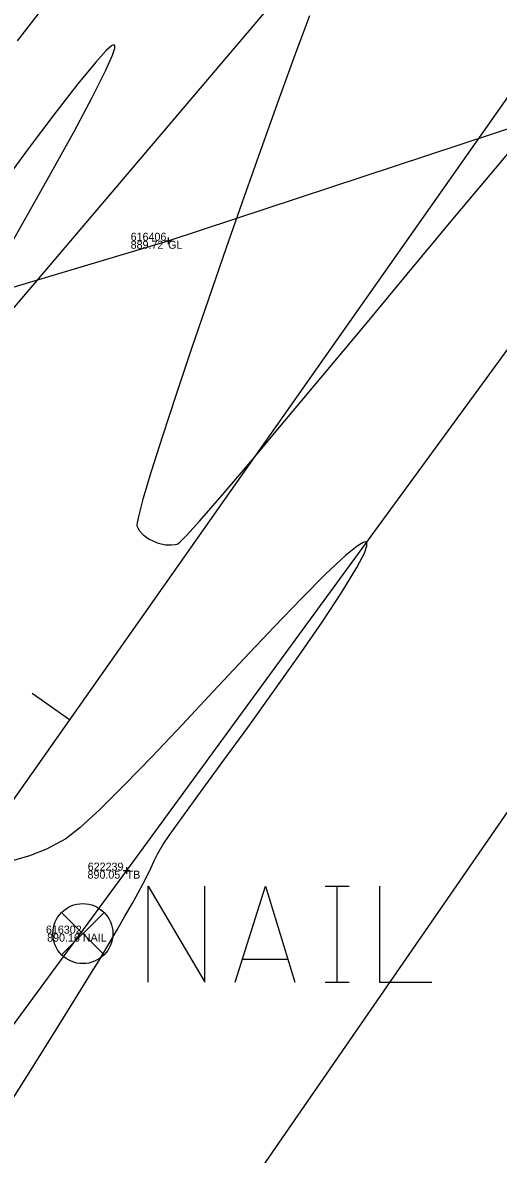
# Model space of a CAD drawing. Extents: x 1957117 to 1971063, y 701601 to 715861.
# Drawn here: x 1964497.08 to 1964517.89, y 708187.43 to 708236.93 of the extents above; entities that cross this region are included whole.
import ezdxf

# ---------------------------------------------------------------- set-up
doc = ezdxf.new("R2010")
doc.units = 0
for name, color, linetype in [('DT_X_Break_Line', 7, 'Continuous'), ('DT_X_Contour_Major', 7, 'Continuous'), ('DT_X_Contour_Minor', 7, 'Continuous'), ('GE_X_CL_20', 7, 'Continuous'), ('PV_P_Drive', 7, 'Continuous'), ('PV_P_Shoulder', 7, 'Continuous'), ('RS_Raster1', 7, 'Continuous'), ('RW_X_Esmt_RR', 7, 'Continuous'), ('RW_X_Fee_RW', 7, 'Continuous'), ('SC_Scratch1', 7, 'Continuous'), ('SC_Shading2', 7, 'Continuous'), ('SC_Shading5', 7, 'Continuous')]:
    doc.layers.add(name, color=color, linetype=linetype)

msp = doc.modelspace()

# ---------------------------------------------------------------- linework, layer by layer
at = {"layer": 'DT_X_Break_Line'}
for points in [[(1964459.419, 708166.066), (1964484.47, 708210.071), (1964517.163, 708248.532), (1964551.272, 708286.883), (1964576.637, 708328.512), (1964605.613, 708370.101), (1964635.976, 708409.606), (1964662.807, 708439.954), (1964694.29, 708479.765), (1964724.075, 708520.081), (1964753.89, 708554.285), (1964794.454, 708592.201), (1964843.924, 708634.62), (1964878.394, 708661.199), (1964893.281, 708673.503), (1964913.837, 708697.422), (1964957.262, 708730.313), (1964994.166, 708761.913), (1965030.611, 708787.347)], [(1965041.837, 708774.578), (1965010.271, 708750.665), (1964969.626, 708721.958), (1964924.341, 708685.464), (1964900.18, 708665.667), (1964887.175, 708651.723), (1964860.054, 708620.024), (1964813.093, 708578.67), (1964771.951, 708542.904), (1964742.265, 708507.977), (1964705.969, 708472.325), (1964672.96, 708431.648), (1964649.579, 708399.778), (1964617.533, 708362.045), (1964589.28, 708321.646), (1964558.497, 708282.029), (1964530.137, 708238.87), (1964501.633, 708199.836), (1964472.058, 708159.676)]]:
    msp.add_lwpolyline(points, dxfattribs=at)
at = {"layer": 'DT_X_Contour_Major'}
for points in [[(1964509.633, 708237.223), (1964509.008, 708235.543), (1964508.308, 708233.625), (1964507.555, 708231.533), (1964506.774, 708229.328), (1964505.984, 708227.076), (1964505.21, 708224.838), (1964504.473, 708222.677), (1964503.796, 708220.659), (1964503.201, 708218.844), (1964502.71, 708217.297), (1964502.346, 708216.081), (1964502.162, 708215.389), (1964502.093, 708215.055), (1964502.083, 708214.928), (1964502.089, 708214.895), (1964502.122, 708214.827), (1964502.203, 708214.698), (1964502.36, 708214.523), (1964502.621, 708214.329), (1964503.008, 708214.16), (1964503.341, 708214.091), (1964503.594, 708214.083), (1964503.759, 708214.1), (1964503.839, 708214.116), (1964503.871, 708214.131), (1964503.981, 708214.223), (1964504.26, 708214.504), (1964504.826, 708215.127), (1964505.815, 708216.265), (1964507.074, 708217.745), (1964508.557, 708219.509), (1964510.221, 708221.499), (1964512.018, 708223.656), (1964513.904, 708225.922), (1964515.834, 708228.238), (1964517.761, 708230.545), (1964519.642, 708232.785)], [(1964509.633, 708237.223), (1964509.008, 708235.543), (1964508.308, 708233.625), (1964507.555, 708231.533), (1964506.774, 708229.328), (1964505.984, 708227.076), (1964505.21, 708224.838), (1964504.473, 708222.677), (1964503.796, 708220.659), (1964503.201, 708218.844), (1964502.71, 708217.297), (1964502.346, 708216.081), (1964502.162, 708215.389), (1964502.093, 708215.055), (1964502.083, 708214.928), (1964502.089, 708214.895), (1964502.122, 708214.827), (1964502.203, 708214.698), (1964502.36, 708214.523), (1964502.621, 708214.329), (1964503.008, 708214.16), (1964503.341, 708214.091), (1964503.594, 708214.083), (1964503.759, 708214.1), (1964503.839, 708214.116), (1964503.871, 708214.131), (1964503.981, 708214.223), (1964504.26, 708214.504), (1964504.826, 708215.127), (1964505.815, 708216.265), (1964507.074, 708217.745), (1964508.557, 708219.509), (1964510.221, 708221.499), (1964512.018, 708223.656), (1964513.904, 708225.922), (1964515.834, 708228.238), (1964517.761, 708230.545), (1964519.642, 708232.785)], [(1964495.984, 708226.218), (1964497.222, 708228.383), (1964498.352, 708230.387), (1964499.337, 708232.171), (1964500.141, 708233.677), (1964500.727, 708234.846), (1964501.014, 708235.501), (1964501.111, 708235.808), (1964501.114, 708235.918), (1964501.097, 708235.944), (1964501.067, 708235.949), (1964500.971, 708235.905), (1964500.739, 708235.704), (1964500.281, 708235.204), (1964499.492, 708234.243), (1964498.496, 708232.958), (1964497.327, 708231.4), (1964496.02, 708229.623)], [(1964495.984, 708226.218), (1964497.222, 708228.383), (1964498.352, 708230.387), (1964499.337, 708232.171), (1964500.141, 708233.677), (1964500.727, 708234.846), (1964501.014, 708235.501), (1964501.111, 708235.808), (1964501.114, 708235.918), (1964501.097, 708235.944), (1964501.067, 708235.949), (1964500.971, 708235.905), (1964500.739, 708235.704), (1964500.281, 708235.204), (1964499.492, 708234.243), (1964498.496, 708232.958), (1964497.327, 708231.4), (1964496.02, 708229.623)], [(1964496.351, 708189.378), (1964497.611, 708191.389), (1964498.677, 708193.092), (1964499.517, 708194.437), (1964500.102, 708195.376), (1964500.398, 708195.857), (1964500.825, 708196.579), (1964501.213, 708197.243), (1964501.561, 708197.846), (1964501.868, 708198.386), (1964502.133, 708198.861), (1964502.355, 708199.268), (1964502.557, 708199.661), (1964502.707, 708199.979), (1964502.842, 708200.27), (1964502.998, 708200.584), (1964503.212, 708200.969), (1964503.489, 708201.373), (1964504.063, 708202.167), (1964504.87, 708203.272), (1964505.848, 708204.61), (1964506.931, 708206.102), (1964508.056, 708207.668), (1964509.16, 708209.229), (1964510.179, 708210.706), (1964511.048, 708212.021), (1964511.704, 708213.095), (1964512.033, 708213.726), (1964512.144, 708214.041), (1964512.145, 708214.166), (1964512.122, 708214.201), (1964512.087, 708214.215), (1964511.977, 708214.192), (1964511.716, 708214.035), (1964511.208, 708213.62), (1964510.352, 708212.815), (1964509.295, 708211.753), (1964508.088, 708210.498), (1964506.78, 708209.115), (1964505.421, 708207.667), (1964504.06, 708206.219), (1964502.748, 708204.835), (1964501.532, 708203.58), (1964500.464, 708202.518), (1964499.593, 708201.713), (1964498.968, 708201.23), (1964498.127, 708200.772), (1964497.377, 708200.477), (1964496.679, 708200.286)], [(1964496.351, 708189.378), (1964497.611, 708191.389), (1964498.677, 708193.092), (1964499.517, 708194.437), (1964500.102, 708195.376), (1964500.398, 708195.857), (1964500.825, 708196.579), (1964501.213, 708197.243), (1964501.561, 708197.846), (1964501.868, 708198.386), (1964502.133, 708198.861), (1964502.355, 708199.268), (1964502.557, 708199.661), (1964502.707, 708199.979), (1964502.842, 708200.27), (1964502.998, 708200.584), (1964503.212, 708200.969), (1964503.489, 708201.373), (1964504.063, 708202.167), (1964504.87, 708203.272), (1964505.848, 708204.61), (1964506.931, 708206.102), (1964508.056, 708207.668), (1964509.16, 708209.229), (1964510.179, 708210.706), (1964511.048, 708212.021), (1964511.704, 708213.095), (1964512.033, 708213.726), (1964512.144, 708214.041), (1964512.145, 708214.166), (1964512.122, 708214.201), (1964512.087, 708214.215), (1964511.977, 708214.192), (1964511.716, 708214.035), (1964511.208, 708213.62), (1964510.352, 708212.815), (1964509.295, 708211.753), (1964508.088, 708210.498), (1964506.78, 708209.115), (1964505.421, 708207.667), (1964504.06, 708206.219), (1964502.748, 708204.835), (1964501.532, 708203.58), (1964500.464, 708202.518), (1964499.593, 708201.713), (1964498.968, 708201.23), (1964498.127, 708200.772), (1964497.377, 708200.477), (1964496.679, 708200.286)]]:
    msp.add_lwpolyline(points, dxfattribs=at)
at = {"layer": 'DT_X_Contour_Minor'}
msp.add_lwpolyline([(1964498.066, 708237.708), (1964496.846, 708236.125)], dxfattribs=at)
msp.add_lwpolyline([(1964498.066, 708237.708), (1964496.846, 708236.125)], dxfattribs=at)
at = {"layer": 'GE_X_CL_20'}
msp.add_line((1964499.129, 708206.431), (1964497.494, 708207.583), dxfattribs=at)
msp.add_lwpolyline([(1964578.061, 708318.542), (1963713.717, 707090.878)], dxfattribs=at)
at = {"layer": 'PV_P_Drive'}
for p, q in [((1964503.3, 708227.387), (1964503.592, 708227.387)), ((1964503.446, 708227.533), (1964503.446, 708227.241)), ((1964503.446, 708227.387), (1964503.446, 708227.387)), ((1964501.633, 708199.982), (1964501.633, 708199.69)), ((1964501.487, 708199.836), (1964501.779, 708199.836)), ((1964501.633, 708199.836), (1964501.633, 708199.836))]:
    msp.add_line(p, q, dxfattribs=at)
at = {"layer": 'RW_X_Esmt_RR'}
msp.add_lwpolyline([(1964386.17, 708187.928), (1964430.53, 708202.759), (1964474.039, 708217.592), (1964481.578, 708220.853), (1964503.446, 708227.387), (1964554.632, 708244.276), (1964595.572, 708258.137), (1964700.909, 708289.274)], dxfattribs=at)
at = {"layer": 'RW_X_Fee_RW'}
msp.add_lwpolyline([(1963881.046, 707276.431), (1964172.578, 707701.964), (1964668.324, 708419.582), (1964735.207, 708501.875), (1964966.496, 708718.802), (1965107.468, 708816.338), (1965585.552, 709094.216), (1966091.861, 709326.705), (1966247.281, 709386.816), (1966633.174, 709551.737), (1966943.202, 709670.565), (1967172.032, 709812.662), (1967935.697, 710373.174), (1968346.714, 710683.963), (1968484.345, 710796.182), (1968743.632, 711067.038), (1968903.937, 711275.819), (1969041.222, 711501.316), (1969638.166, 712572.015), (1970019.077, 713196.718)], dxfattribs=at)
at = {"layer": 'SC_Shading2'}
for p, q in [((1964498.79, 708198.01), (1964500.646, 708196.154)), ((1964498.79, 708196.154), (1964500.646, 708198.01))]:
    msp.add_line(p, q, dxfattribs=at)
for points in [[(1964502.578, 708194.957), (1964502.578, 708199.157), (1964505.058, 708194.957), (1964505.058, 708199.157)], [(1964506.381, 708194.957), (1964507.704, 708199.157), (1964508.993, 708194.957)], [(1964510.316, 708199.157), (1964511.374, 708199.157)], [(1964510.845, 708194.957), (1964510.845, 708199.157)], [(1964512.697, 708199.157), (1964512.697, 708194.957), (1964514.979, 708194.957)], [(1964508.663, 708195.949), (1964506.712, 708195.949)], [(1964510.316, 708194.957), (1964511.374, 708194.957)]]:
    msp.add_lwpolyline(points, dxfattribs=at)
msp.add_circle((1964499.718, 708197.082), 1.312, dxfattribs=at)
at = {"layer": 'SC_Shading5'}
for points in [[(1963589.678, 706586.994), (1963626.625, 706689.548), (1963651.76, 706746.832), (1963668.09, 706778.596), (1963682.768, 706805.402), (1963734.424, 706911.594), (1963826.849, 707116.717), (1963877.258, 707215.645), (1963964.981, 707354.472), (1964070.526, 707509.355), (1964132.574, 707601.994), (1964163.9, 707642.169), (1964191.2, 707685.167), (1964278.98, 707807.131), (1964326.11, 707874.364), (1964396.427, 707968.962), (1964508.519, 708133.679), (1964655.588, 708336.552), (1964745.319, 708429.172), (1964840.327, 708522.317), (1964988.178, 708660.245), (1965089.796, 708739.041), (1965251.743, 708835.216), (1965415.807, 708922.048), (1965866.2, 709149.38), (1966173.543, 709294.131), (1966283.627, 709338.196), (1966534.003, 709419.214), (1966689.084, 709471.266), (1967008.468, 709641.817), (1967166.677, 709750.124), (1967422.113, 709931.083), (1967818.707, 710198.831), (1968187.021, 710459.852), (1968360.589, 710592.493), (1968496.543, 710707.847), (1968606.427, 710809.378), (1968733.391, 710937.091), (1968807.28, 711025.4), (1968843.008, 711077.094), (1968863.233, 711106.099), (1968909.747, 711171.311), (1968974.133, 711279.559), (1969130.932, 711546.915), (1969247.433, 711744.686), (1969402.714, 712016.424), (1969505.287, 712191.789), (1969666.311, 712460.805), (1969771.586, 712639.896), (1969880.058, 712820.917), (1969964.994, 712955.706), (1969990.005, 713000.084), (1970030.065, 713068.479)], [(1963609.915, 706579.703), (1963646.615, 706681.572), (1963671.193, 706737.585), (1963687.092, 706768.511), (1963701.884, 706795.526), (1963753.906, 706902.469), (1963846.249, 707107.41), (1963895.973, 707204.994), (1963982.966, 707342.667), (1964088.35, 707497.312), (1964150.015, 707589.379), (1964181.502, 707629.761), (1964209.024, 707673.109), (1964296.517, 707794.674), (1964343.552, 707861.772), (1964413.958, 707956.489), (1964526.123, 708121.313), (1964672.104, 708322.686), (1964760.576, 708414.006), (1964855.195, 708506.77), (1965002.134, 708643.847), (1965101.925, 708721.226), (1965262.272, 708816.451), (1965425.685, 708902.939), (1965875.63, 709130.044), (1966182.13, 709274.398), (1966290.944, 709317.954), (1966540.737, 709398.785), (1966697.632, 709451.445), (1967019.644, 709623.399), (1967178.971, 709732.471), (1967434.35, 709913.39), (1967830.945, 710181.14), (1968199.774, 710442.525), (1968374.086, 710575.735), (1968510.806, 710691.739), (1968621.36, 710793.889), (1968749.296, 710922.58), (1968824.413, 711012.355), (1968860.678, 711064.827), (1968880.812, 711093.701), (1968927.778, 711159.547), (1968992.655, 711268.62), (1969149.476, 711536.015), (1969266.039, 711733.891), (1969421.336, 712005.657), (1969523.8, 712180.835), (1969684.812, 712449.831), (1969790.084, 712628.917), (1969898.385, 712809.653), (1969983.474, 712944.685), (1970008.657, 712989.367), (1970048.626, 713057.607)]]:
    msp.add_spline(points, degree=3, dxfattribs=at)

# ---------------------------------------------------------------- texts
at = {"layer": 'PV_P_Shoulder'}
for s, p in [('889.72', (1964501.809, 708227.037)), ('890.05', (1964499.922, 708199.486)), ('890.16', (1964498.156, 708196.732))]:
    msp.add_text(s, height=0.35, dxfattribs=at).set_placement(p)
at = {"layer": 'RS_Raster1'}
for s, p in [('616406', (1964501.809, 708227.387)), ('622239', (1964499.93, 708199.836)), ('616302', (1964498.103, 708197.082))]:
    msp.add_text(s, height=0.35, dxfattribs=at).set_placement(p)
at = {"layer": 'SC_Scratch1'}
for s, p in [('GL', (1964503.446, 708227.037)), ('TB', (1964501.633, 708199.486)), ('NAIL', (1964499.718, 708196.732))]:
    msp.add_text(s, height=0.35, dxfattribs=at).set_placement(p)

doc.saveas('drawing.dxf')
